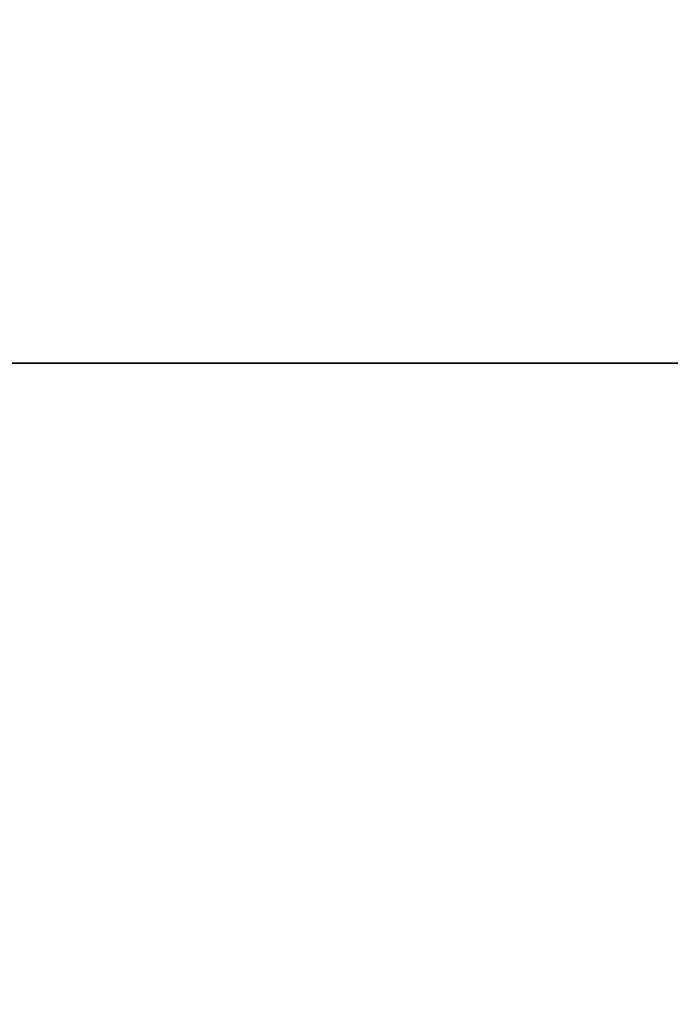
# Model space of a CAD drawing. Header units: millimetres. Extents: x -488 to 6688, y -115 to 115.
# Tile 354 of 656: x 305.634 to 306.336, y -15.692 to -14.629. Entities that reach past the tile are written whole.
import ezdxf

# ---------------------------------------------------------------- set-up
doc = ezdxf.new("R2010")
doc.units = ezdxf.units.MM
doc.layers.add('151', color=7, linetype='Continuous', true_color=0xffffff)

# ---------------------------------------------------------------- blocks, each defined once
blk = doc.blocks.new('UG_SURFACE_001')
at = {"layer": '151', "color": 252, "linetype": 'Continuous', "lineweight": 35}
for points in [[(487.5, -15, 2194.2501), (487.5, 115, 2194.2501), (-487.5, 115, 2194.2501), (-487.5, -15, 2194.2501)], [(-337.5, -15, 2044.25), (-337.5, 115, 2044.25), (337.5, 115, 2044.25), (337.5, -15, 2044.25)], [(487.5, -15, 2194.2501), (-487.5, -15, 2194.2501), (-337.5, -15, 2044.25), (337.5, -15, 2044.25)]]:
    blk.add_3dface(points, dxfattribs=at)
blk = doc.blocks.new('UG_SURFACE_007')
at = {"layer": '151', "color": 35, "linetype": 'Continuous', "lineweight": 35}
for points in [[(-306.5, -19.9, 2017), (306.5, -19.9, 2017), (306.5, -8, 2017)], [(-306.5, -8, 2017), (-306.5, -19.9, 2017), (306.5, -8, 2017)], [(306.5, -8), (306.5, -19.9), (-306.5, -19.9), (-306.5, -8)]]:
    blk.add_3dface(points, dxfattribs=at)
blk = doc.blocks.new('UG_SURFACE_049')
at = {"layer": '151', "color": 252, "linetype": 'Continuous', "lineweight": 35}
for points in [[(-297, 3.0145, -9.75), (-312, 3.0145, -9.75), (-312, -16.9528, -9.75), (312, -16.9528, -9.75)], [(297, 3.0145, -10.75), (312, 3.0145, -10.75), (312, -16.9528, -10.75), (-312, -16.9528, -10.75)], [(297, 3.0145, -9.75), (-297, 3.0145, -9.75), (312, -16.9528, -9.75)], [(312, -16.9528, -9.75), (312, 3.0145, -9.75), (297, 3.0145, -9.75)]]:
    blk.add_3dface(points, dxfattribs=at)
blk = doc.blocks.new('UG_SURFACE_065')
at = {"layer": '151', "color": 252, "linetype": 'Continuous', "lineweight": 35}
for points in [[(-314.2, -22.22, 2021.45), (314.2, -22.22, 2021.45), (314.2, 12.92, 2021.45), (-314.2, 12.92, 2021.45)], [(-313, -22.22, 2020.2501), (-313, 12.92, 2020.2501), (313, 12.92, 2020.2501), (313, -22.22, 2020.2501)], [(-353, -15, 2060.25), (353, -15, 2060.25), (351.8, -15, 2059.0501), (-351.8, -15, 2059.0501)], [(-353, -15, 2060.25), (-353, -22.22, 2060.25), (353, -22.22, 2060.25), (353, -15, 2060.25)], [(-351.8, -15, 2059.0501), (351.8, -15, 2059.0501), (351.8, -22.22, 2059.0501), (-351.8, -22.22, 2059.0501)]]:
    blk.add_3dface(points, dxfattribs=at)

msp = doc.modelspace()

# ---------------------------------------------------------------- linework, layer by layer
at = {"layer": '151', "color": 251, "linetype": 'Continuous', "lineweight": -3, "true_color": 0x636466}
for p, q in [((-487.5, -15, 2194.25), (487.5, -15, 2194.25)), ((353, -15, 2060.25), (-353, -15, 2060.25)), ((351.8, -15, 2059.05), (-351.8, -15, 2059.05)), ((337.5, -15, 2044.25), (-337.5, -15, 2044.25))]:
    msp.add_line(p, q, dxfattribs=at)

# ---------------------------------------------------------------- block references
for name in ['UG_SURFACE_001', 'UG_SURFACE_065', 'UG_SURFACE_049', 'UG_SURFACE_007']:
    msp.add_blockref(name, (0, 0), dxfattribs=at)

doc.saveas('drawing.dxf')
